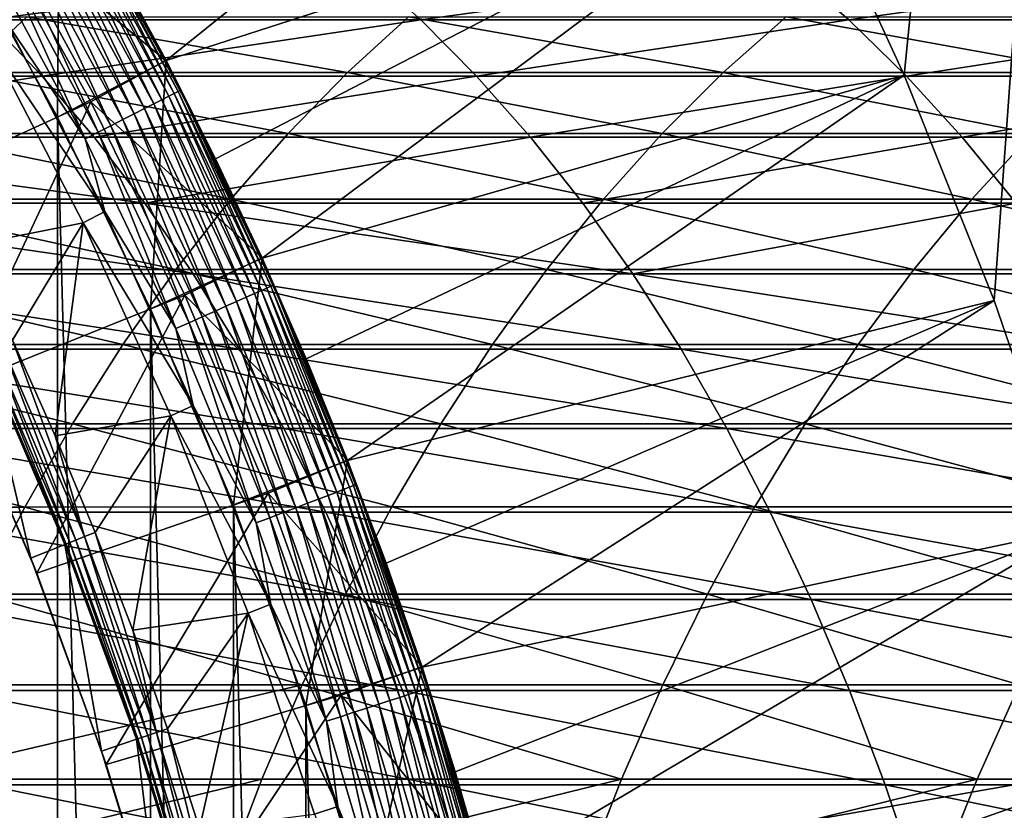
# Model space of a CAD drawing. Header units: metres. Extents: x -24 to 236, y -24 to 24.
# Tile 259 of 316: x 174.35 to 178.37, y 4.71 to 7.94. Entities that reach past the tile are written whole.
import ezdxf

# ---------------------------------------------------------------- set-up
doc = ezdxf.new("R2010")
doc.units = ezdxf.units.M
doc.layers.add('solid_10392024', color=7, linetype='CONTINUOUS')

msp = doc.modelspace()

# ---------------------------------------------------------------- linework, layer by layer
at = {"layer": 'solid_10392024'}
for points in [[(140.5, -23.5), (140.5, 23.5), (179.5, 23.5)], [(179.5, -23.5), (140.5, -23.5), (179.5, 23.5)], [(177.552063, 8.609718, 4), (177.965591, 7.709713, 4), (179.5, 23, 4)], [(177.965591, 7.709713, 4), (178.333038, 6.789874, 4), (179.5, 23, 4)], [(178.333038, 6.789874, 4), (178.653427, 5.852529, 4), (179.5, 23, 4)], [(174.739761, 8.164682, 7.2), (174.951889, 7.769409, 7.2), (177.09346, 9.487694, 4.5)], [(174.951889, 7.769409, 7.2), (177.552078, 8.609705, 4.5), (177.09346, 9.487694, 4.5)], [(174.951889, 7.769409, 7.2), (175.153412, 7.368629, 7.2), (177.552078, 8.609705, 4.5)], [(175.153412, 7.368629, 7.2), (175.344193, 6.962626, 7.2), (177.552078, 8.609705, 4.5)], [(175.344193, 6.962626, 7.2), (177.965637, 7.709612, 4.5), (177.552078, 8.609705, 4.5)], [(177.965637, 7.709612, 4.5), (177.965591, 7.709713, 4), (177.552063, 8.609718, 4)], [(177.965637, 7.709612, 4.5), (177.552063, 8.609718, 4), (177.552078, 8.609705, 4.5)], [(174.508163, 7.538927, 45.650002), (174.517181, 8.554175, 45.150002), (174.086411, 8.300336, 45.650002)], [(174.220139, 8.368815, 32.650002), (174.516541, 8.555243, 32.650002), (174.951355, 7.770416, 32.650002)], [(174.508163, 7.538927, 45.650002), (174.951859, 7.769444, 45.150002), (174.517181, 8.554175, 45.150002)], [(174.517181, 8.554175, 45.150002), (174.951355, 7.770416, 32.650002), (174.516541, 8.555243, 32.650002)], [(174.517181, 8.554175, 45.150002), (174.951859, 7.769444, 45.150002), (174.951355, 7.770416, 32.650002)], [(174.543121, 8.396476, 31.631933), (174.962631, 7.623841, 31.631933), (174.56456, 8.408851, 31.576794)], [(174.56456, 8.408851, 31.576794), (174.98468, 7.635077, 31.576794), (174.580063, 8.417808, 31.519072)], [(174.962631, 7.623841, 31.631933), (174.98468, 7.635077, 31.576794), (174.56456, 8.408851, 31.576794)], [(174.580063, 8.417808, 31.519072), (175.000641, 7.643209, 31.519072), (174.589447, 8.423217, 31.459608)], [(174.98468, 7.635077, 31.576794), (175.000641, 7.643209, 31.519072), (174.580063, 8.417808, 31.519072)], [(174.589447, 8.423217, 31.459608), (175.010284, 7.648121, 31.459608), (174.739761, 8.164682, 31.4)], [(175.000641, 7.643209, 31.519072), (175.010284, 7.648121, 31.459608), (174.589447, 8.423217, 31.459608)], [(173.734497, 7.184256, 33.650002), (174.220139, 8.368815, 32.650002), (174.644958, 7.601008, 32.650002)], [(174.644958, 7.601008, 32.650002), (174.220139, 8.368815, 32.650002), (174.951355, 7.770416, 32.650002)], [(174.446854, 8.340894, 31.774055), (174.863586, 7.573373, 31.774055), (174.483841, 8.362247, 31.731291)], [(174.483841, 8.362247, 31.731291), (174.901642, 7.592762, 31.731291), (174.516083, 8.380866, 31.683683)], [(174.863586, 7.573373, 31.774055), (174.901642, 7.592762, 31.731291), (174.483841, 8.362247, 31.731291)], [(174.516083, 8.380866, 31.683683), (174.934814, 7.609667, 31.683683), (174.543121, 8.396476, 31.631933)], [(174.901642, 7.592762, 31.731291), (174.934814, 7.609667, 31.683683), (174.516083, 8.380866, 31.683683)], [(174.934814, 7.609667, 31.683683), (174.962631, 7.623841, 31.631933), (174.543121, 8.396476, 31.631933)], [(174.40567, 8.317116, 31.811354), (174.821213, 7.551783, 31.811354), (174.446854, 8.340894, 31.774055)], [(174.821213, 7.551783, 31.811354), (174.863586, 7.573373, 31.774055), (174.446854, 8.340894, 31.774055)], [(174.508163, -7.538927, 45.650002), (174.508163, 7.538927, 45.650002), (174.086411, 8.300336, 45.650002)], [(174.086411, -8.300336, 45.650002), (174.508163, -7.538927, 45.650002), (174.086411, 8.300336, 45.650002)], [(174.313156, 8.263708, 31.867466), (174.726028, 7.50329, 31.867466), (174.360886, 8.291261, 31.842644)], [(174.360886, 8.291261, 31.842644), (174.775131, 7.528307, 31.842644), (174.40567, 8.317116, 31.811354)], [(174.726028, 7.50329, 31.867466), (174.775131, 7.528307, 31.842644), (174.360886, 8.291261, 31.842644)], [(174.775131, 7.528307, 31.842644), (174.821213, 7.551783, 31.811354), (174.40567, 8.317116, 31.811354)], [(174.263199, 8.234859, 31.885456), (174.674622, 7.477095, 31.885456), (174.313156, 8.263708, 31.867466)], [(174.674622, 7.477095, 31.885456), (174.726028, 7.50329, 31.867466), (174.313156, 8.263708, 31.867466)], [(174.211716, 8.205134, 31.896355), (174.621658, 7.450106, 31.896355), (174.263199, 8.234859, 31.885456)], [(174.211716, 8.205134, 31.896355), (174.300491, 7.92581, 31.9), (174.621658, 7.450106, 31.896355)], [(174.621658, 7.450106, 31.896355), (174.674622, 7.477095, 31.885456), (174.263199, 8.234859, 31.885456)], [(175.153412, 7.368629, 31.4), (174.951889, 7.769409, 7.2), (174.739761, 8.164682, 7.2)], [(174.739761, 8.164682, 31.4), (175.153412, 7.368629, 31.4), (174.739761, 8.164682, 7.2)], [(175.010284, 7.648121, 31.459608), (175.153412, 7.368629, 31.4), (174.739761, 8.164682, 31.4)], [(174.226013, 7.935605, 367.68158), (175.758667, 8.143832, 366.162964), (174.000076, 8.143846, 367.333984)], [(174.226013, 7.935605, 367.68158), (175.992462, 7.935592, 366.50531), (175.758667, 8.143832, 366.162964)], [(175.992462, 7.935592, 366.50531), (177.498276, 8.14382, 364.946808), (175.758667, 8.143832, 366.162964)], [(175.992462, 7.935592, 366.50531), (177.739746, 7.93558, 365.283783), (177.498276, 8.14382, 364.946808)], [(177.739746, 7.93558, 365.283783), (179.218246, 8.143816, 363.686066), (177.498276, 8.14382, 364.946808)], [(177.739746, 7.93558, 365.283783), (179.467178, 7.935576, 364.017578), (179.218246, 8.143816, 363.686066)], [(172.653, 7.706284, 369.155121), (174.445816, 7.706278, 368.019684), (174.226013, 7.935605, 367.68158)], [(172.807938, 7.948444, 358.40097), (174.382935, 7.948441, 357.246613), (174.140366, 7.720341, 356.923553)], [(174.382935, 7.948441, 357.246613), (175.691925, 7.720347, 355.732574), (174.140366, 7.720341, 356.923553)], [(174.214981, 7.873799, 31.9), (174.70224, 7.153074, 31.9), (174.300491, 7.92581, 31.9)], [(174.445816, 7.706278, 368.019684), (175.992462, 7.935592, 366.50531), (174.226013, 7.935605, 367.68158)], [(174.621658, 7.450106, 31.896355), (174.300491, 7.92581, 31.9), (174.70224, 7.153074, 31.9)], [(174.382935, 7.948441, 357.246613), (175.941559, 7.948447, 356.050201), (175.691925, 7.720347, 355.732574)], [(174.445816, 7.706278, 368.019684), (176.21991, 7.706265, 366.838318), (175.992462, 7.935592, 366.50531)], [(175.941559, 7.948447, 356.050201), (177.226639, 7.720362, 354.500031), (175.691925, 7.720347, 355.732574)], [(175.941559, 7.948447, 356.050201), (177.483154, 7.948462, 354.812134), (177.226639, 7.720362, 354.500031)], [(176.21991, 7.706265, 366.838318), (177.739746, 7.93558, 365.283783), (175.992462, 7.935592, 366.50531)], [(176.21991, 7.706265, 366.838318), (177.97464, 7.706254, 365.611603), (177.739746, 7.93558, 365.283783)], [(177.483154, 7.948462, 354.812134), (178.743896, 7.720377, 353.226318), (177.226639, 7.720362, 354.500031)], [(177.483154, 7.948462, 354.812134), (179.007095, 7.948478, 353.532776), (178.743896, 7.720377, 353.226318)], [(177.97464, 7.706254, 365.611603), (179.467178, 7.935576, 364.017578), (177.739746, 7.93558, 365.283783)], [(177.97464, 7.706254, 365.611603), (179.709335, 7.70625, 364.340057), (179.467178, 7.935576, 364.017578)], [(174.140427, 7.013005, 31.092821), (174.6138, 7.10628, 31.9), (174.214981, 7.873799, 31.9)], [(174.214981, 7.873799, 31.9), (174.6138, 7.10628, 31.9), (174.70224, 7.153074, 31.9)], [(174.888901, 6.755966, 45.650002), (174.951859, 7.769444, 45.150002), (174.508163, 7.538927, 45.650002)], [(174.644958, 7.601008, 32.650002), (174.951355, 7.770416, 32.650002), (175.343735, 6.963637, 32.650002)], [(174.888901, 6.755966, 45.650002), (175.344254, 6.962509, 45.150002), (174.951859, 7.769444, 45.150002)], [(174.951859, 7.769444, 45.150002), (175.343735, 6.963637, 32.650002), (174.951355, 7.770416, 32.650002)], [(174.951859, 7.769444, 45.150002), (175.344254, 6.962509, 45.150002), (175.343735, 6.963637, 32.650002)], [(175.153412, 7.368629, 31.4), (175.153412, 7.368629, 7.2), (174.951889, 7.769409, 7.2)], [(174.140366, 7.720341, 356.923553), (175.449875, 7.471734, 355.424622), (173.905182, 7.471727, 356.610352)], [(174.140366, 7.720341, 356.923553), (175.691925, 7.720347, 355.732574), (175.449875, 7.471734, 355.424622)], [(175.691925, 7.720347, 355.732574), (176.977921, 7.471747, 354.197449), (175.449875, 7.471734, 355.424622)], [(175.691925, 7.720347, 355.732574), (177.226639, 7.720362, 354.500031), (176.977921, 7.471747, 354.197449)], [(177.226639, 7.720362, 354.500031), (178.488693, 7.471763, 352.929169), (176.977921, 7.471747, 354.197449)], [(177.226639, 7.720362, 354.500031), (178.743896, 7.720377, 353.226318), (178.488693, 7.471763, 352.929169)], [(172.858459, 7.45648, 369.487732), (174.445816, 7.706278, 368.019684), (172.653, 7.706284, 369.155121)], [(172.858459, 7.45648, 369.487732), (174.658859, 7.456475, 368.347473), (174.445816, 7.706278, 368.019684)], [(174.658859, 7.456475, 368.347473), (176.21991, 7.706265, 366.838318), (174.445816, 7.706278, 368.019684)], [(174.658859, 7.456475, 368.347473), (176.440384, 7.456462, 367.161163), (176.21991, 7.706265, 366.838318)], [(175.344193, 6.962626, 7.2), (175.524109, 6.551687, 7.2), (177.965637, 7.709612, 4.5)], [(175.524109, 6.551687, 7.2), (175.693008, 6.136106, 7.2), (177.965637, 7.709612, 4.5)], [(175.693008, 6.136106, 7.2), (178.333054, 6.789835, 4.5), (177.965637, 7.709612, 4.5)], [(176.440384, 7.456462, 367.161163), (177.97464, 7.706254, 365.611603), (176.21991, 7.706265, 366.838318)], [(176.440384, 7.456462, 367.161163), (178.202347, 7.456451, 365.929382), (177.97464, 7.706254, 365.611603)], [(178.333054, 6.789835, 4.5), (178.333038, 6.789874, 4), (177.965591, 7.709713, 4)], [(178.333054, 6.789835, 4.5), (177.965591, 7.709713, 4), (177.965637, 7.709612, 4.5)], [(178.202347, 7.456451, 365.929382), (179.709335, 7.70625, 364.340057), (177.97464, 7.706254, 365.611603)], [(178.202347, 7.456451, 365.929382), (179.944077, 7.456448, 364.652679), (179.709335, 7.70625, 364.340057)], [(174.98468, 7.635077, 31.576794), (175.363739, 6.840375, 31.576794), (175.000641, 7.643209, 31.519072)], [(175.000641, 7.643209, 31.519072), (175.380096, 6.847661, 31.519072), (175.010284, 7.648121, 31.459608)], [(175.363739, 6.840375, 31.576794), (175.380096, 6.847661, 31.519072), (175.000641, 7.643209, 31.519072)], [(175.010284, 7.648121, 31.459608), (175.389984, 6.852062, 31.459608), (175.153412, 7.368629, 31.4)], [(175.380096, 6.847661, 31.519072), (175.389984, 6.852062, 31.459608), (175.010284, 7.648121, 31.459608)], [(174.09938, 6.438739, 33.650002), (173.734497, 7.184256, 33.650002), (174.644958, 7.601008, 32.650002)], [(174.09938, 6.438739, 33.650002), (174.644958, 7.601008, 32.650002), (175.028305, 6.811739, 32.650002)], [(175.028305, 6.811739, 32.650002), (174.644958, 7.601008, 32.650002), (175.343735, 6.963637, 32.650002)], [(174.901642, 7.592762, 31.731291), (175.27858, 6.802465, 31.731291), (174.934814, 7.609667, 31.683683)], [(174.934814, 7.609667, 31.683683), (175.312607, 6.817611, 31.683683), (174.962631, 7.623841, 31.631933)], [(175.27858, 6.802465, 31.731291), (175.312607, 6.817611, 31.683683), (174.934814, 7.609667, 31.683683)], [(174.962631, 7.623841, 31.631933), (175.341125, 6.830309, 31.631933), (174.98468, 7.635077, 31.576794)], [(175.312607, 6.817611, 31.683683), (175.341125, 6.830309, 31.631933), (174.962631, 7.623841, 31.631933)], [(175.341125, 6.830309, 31.631933), (175.363739, 6.840375, 31.576794), (174.98468, 7.635077, 31.576794)], [(174.821213, 7.551783, 31.811354), (175.196121, 6.765751, 31.811354), (174.863586, 7.573373, 31.774055)], [(174.863586, 7.573373, 31.774055), (175.239578, 6.785094, 31.774055), (174.901642, 7.592762, 31.731291)], [(175.196121, 6.765751, 31.811354), (175.239578, 6.785094, 31.774055), (174.863586, 7.573373, 31.774055)], [(175.239578, 6.785094, 31.774055), (175.27858, 6.802465, 31.731291), (174.901642, 7.592762, 31.731291)], [(174.888901, -6.755966, 45.650002), (174.888901, 6.755966, 45.650002), (174.508163, 7.538927, 45.650002)], [(174.508163, -7.538927, 45.650002), (174.888901, -6.755966, 45.650002), (174.508163, 7.538927, 45.650002)], [(174.726028, 7.50329, 31.867466), (175.098541, 6.722305, 31.867466), (174.775131, 7.528307, 31.842644)], [(174.775131, 7.528307, 31.842644), (175.148895, 6.74472, 31.842644), (174.821213, 7.551783, 31.811354)], [(175.098541, 6.722305, 31.867466), (175.148895, 6.74472, 31.842644), (174.775131, 7.528307, 31.842644)], [(175.148895, 6.74472, 31.842644), (175.196121, 6.765751, 31.811354), (174.821213, 7.551783, 31.811354)], [(174.674622, 7.477095, 31.885456), (175.045837, 6.698837, 31.885456), (174.726028, 7.50329, 31.867466)], [(175.045837, 6.698837, 31.885456), (175.098541, 6.722305, 31.867466), (174.726028, 7.50329, 31.867466)], [(174.864624, 7.186858, 368.664001), (174.658859, 7.456475, 368.347473), (172.858459, 7.45648, 369.487732)], [(173.05687, 7.186863, 369.808929), (174.864624, 7.186858, 368.664001), (172.858459, 7.45648, 369.487732)], [(173.905182, 7.471727, 356.610352), (175.216064, 7.203267, 355.127167), (173.678009, 7.203261, 356.30777)], [(173.905182, 7.471727, 356.610352), (175.449875, 7.471734, 355.424622), (175.216064, 7.203267, 355.127167)], [(174.621658, 7.450106, 31.896355), (174.991531, 6.674657, 31.896355), (174.674622, 7.477095, 31.885456)], [(174.621658, 7.450106, 31.896355), (174.70224, 7.153074, 31.9), (174.991531, 6.674657, 31.896355)], [(174.864624, 7.186858, 368.664001), (176.440384, 7.456462, 367.161163), (174.658859, 7.456475, 368.347473)], [(174.991531, 6.674657, 31.896355), (175.045837, 6.698837, 31.885456), (174.674622, 7.477095, 31.885456)], [(174.864624, 7.186858, 368.664001), (176.653305, 7.186846, 367.472931), (176.440384, 7.456462, 367.161163)], [(175.449875, 7.471734, 355.424622), (176.737671, 7.20328, 353.905151), (175.216064, 7.203267, 355.127167)], [(175.449875, 7.471734, 355.424622), (176.977921, 7.471747, 354.197449), (176.737671, 7.20328, 353.905151)], [(176.653305, 7.186846, 367.472931), (178.202347, 7.456451, 365.929382), (176.440384, 7.456462, 367.161163)], [(176.653305, 7.186846, 367.472931), (178.422241, 7.186836, 366.236267), (178.202347, 7.456451, 365.929382)], [(176.977921, 7.471747, 354.197449), (178.242188, 7.203294, 352.642151), (176.737671, 7.20328, 353.905151)], [(176.977921, 7.471747, 354.197449), (178.488693, 7.471763, 352.929169), (178.242188, 7.203294, 352.642151)], [(178.422241, 7.186836, 366.236267), (179.944077, 7.456448, 364.652679), (178.202347, 7.456451, 365.929382)], [(178.488693, 7.471763, 352.929169), (179.728973, 7.203304, 351.338562), (178.242188, 7.203294, 352.642151)], [(175.524109, 6.551687, 31.4), (175.344193, 6.962626, 7.2), (175.153412, 7.368629, 7.2)], [(175.153412, 7.368629, 31.4), (175.524109, 6.551687, 31.4), (175.153412, 7.368629, 7.2)], [(175.389984, 6.852062, 31.459608), (175.524109, 6.551687, 31.4), (175.153412, 7.368629, 31.4)], [(173.678009, 7.203261, 356.30777), (174.991119, 6.915659, 354.840973), (173.459442, 6.915654, 356.016693)], [(173.678009, 7.203261, 356.30777), (175.216064, 7.203267, 355.127167), (174.991119, 6.915659, 354.840973)], [(175.216064, 7.203267, 355.127167), (176.506531, 6.915672, 353.623962), (174.991119, 6.915659, 354.840973)], [(175.216064, 7.203267, 355.127167), (176.737671, 7.20328, 353.905151), (176.506531, 6.915672, 353.623962)], [(176.737671, 7.20328, 353.905151), (178.00502, 6.915687, 352.365997), (176.506531, 6.915672, 353.623962)], [(176.737671, 7.20328, 353.905151), (178.242188, 7.203294, 352.642151), (178.00502, 6.915687, 352.365997)], [(178.242188, 7.203294, 352.642151), (179.485962, 6.915695, 351.067535), (178.00502, 6.915687, 352.365997)], [(178.242188, 7.203294, 352.642151), (179.728973, 7.203304, 351.338562), (179.485962, 6.915695, 351.067535)], [(175.062531, 6.898146, 368.968475), (174.864624, 7.186858, 368.664001), (173.05687, 7.186863, 369.808929)], [(173.247711, 6.898151, 370.117859), (175.062531, 6.898146, 368.968475), (173.05687, 7.186863, 369.808929)], [(176.858109, 6.898134, 367.772797), (176.653305, 7.186846, 367.472931), (174.864624, 7.186858, 368.664001)], [(175.062531, 6.898146, 368.968475), (176.858109, 6.898134, 367.772797), (174.864624, 7.186858, 368.664001)], [(176.858109, 6.898134, 367.772797), (178.422241, 7.186836, 366.236267), (176.653305, 7.186846, 367.472931)], [(176.858109, 6.898134, 367.772797), (178.633759, 6.898124, 366.531433), (178.422241, 7.186836, 366.236267)], [(174.6138, 7.10628, 31.9), (175.062256, 6.360088, 31.9), (174.70224, 7.153074, 31.9)], [(174.991531, 6.674657, 31.896355), (174.70224, 7.153074, 31.9), (175.062256, 6.360088, 31.9)], [(174.140427, 7.013005, 31.092821), (174.32515, 6.627519, 31.092821), (174.6138, 7.10628, 31.9)], [(174.32515, 6.627519, 31.092821), (174.499359, 6.237172, 31.092821), (174.6138, 7.10628, 31.9)], [(174.499359, 6.237172, 31.092821), (174.971252, 6.318535, 31.9), (174.6138, 7.10628, 31.9)], [(174.6138, 7.10628, 31.9), (174.971252, 6.318535, 31.9), (175.062256, 6.360088, 31.9)], [(175.22728, 5.954209, 45.650002), (175.344254, 6.962509, 45.150002), (174.888901, 6.755966, 45.650002)], [(175.028305, 6.811739, 32.650002), (175.343735, 6.963637, 32.650002), (175.692642, 6.137056, 32.650002)], [(175.22728, 5.954209, 45.650002), (175.692947, 6.13626, 45.150002), (175.344254, 6.962509, 45.150002)], [(175.344254, 6.962509, 45.150002), (175.692642, 6.137056, 32.650002), (175.343735, 6.963637, 32.650002)], [(175.524109, 6.551687, 31.4), (175.524109, 6.551687, 7.2), (175.344193, 6.962626, 7.2)], [(175.344254, 6.962509, 45.150002), (175.692947, 6.13626, 45.150002), (175.692642, 6.137056, 32.650002)], [(173.459442, 6.915654, 356.016693), (174.775635, 6.609677, 354.566803), (173.250061, 6.609672, 355.737823)], [(173.459442, 6.915654, 356.016693), (174.991119, 6.915659, 354.840973), (174.775635, 6.609677, 354.566803)], [(174.991119, 6.915659, 354.840973), (176.28511, 6.609689, 353.354553), (174.775635, 6.609677, 354.566803)], [(174.991119, 6.915659, 354.840973), (176.506531, 6.915672, 353.623962), (176.28511, 6.609689, 353.354553)], [(176.506531, 6.915672, 353.623962), (177.777832, 6.609703, 352.10144), (176.28511, 6.609689, 353.354553)], [(176.506531, 6.915672, 353.623962), (178.00502, 6.915687, 352.365997), (177.777832, 6.609703, 352.10144)], [(178.00502, 6.915687, 352.365997), (179.253159, 6.609711, 350.807892), (177.777832, 6.609703, 352.10144)], [(178.00502, 6.915687, 352.365997), (179.485962, 6.915695, 351.067535), (179.253159, 6.609711, 350.807892)], [(175.252075, 6.591104, 369.260071), (175.062531, 6.898146, 368.968475), (173.247711, 6.898151, 370.117859)], [(173.430496, 6.591109, 370.413757), (175.252075, 6.591104, 369.260071), (173.247711, 6.898151, 370.117859)], [(177.054245, 6.591093, 368.059998), (176.858109, 6.898134, 367.772797), (175.062531, 6.898146, 368.968475)], [(175.252075, 6.591104, 369.260071), (177.054245, 6.591093, 368.059998), (175.062531, 6.898146, 368.968475)], [(178.836334, 6.591084, 366.814148), (178.633759, 6.898124, 366.531433), (176.858109, 6.898134, 367.772797)], [(177.054245, 6.591093, 368.059998), (178.836334, 6.591084, 366.814148), (176.858109, 6.898134, 367.772797)], [(175.341125, 6.830309, 31.631933), (175.677567, 6.018056, 31.631933), (175.363739, 6.840375, 31.576794)], [(175.363739, 6.840375, 31.576794), (175.700684, 6.026925, 31.576794), (175.380096, 6.847661, 31.519072)], [(175.677567, 6.018056, 31.631933), (175.700684, 6.026925, 31.576794), (175.363739, 6.840375, 31.576794)], [(175.380096, 6.847661, 31.519072), (175.717407, 6.033345, 31.519072), (175.389984, 6.852062, 31.459608)], [(175.700684, 6.026925, 31.576794), (175.717407, 6.033345, 31.519072), (175.380096, 6.847661, 31.519072)], [(175.389984, 6.852062, 31.459608), (175.727509, 6.037222, 31.459608), (175.524109, 6.551687, 31.4)], [(175.717407, 6.033345, 31.519072), (175.727509, 6.037222, 31.459608), (175.389984, 6.852062, 31.459608)], [(174.423706, 5.675081, 33.650002), (174.09938, 6.438739, 33.650002), (175.028305, 6.811739, 32.650002)], [(174.423706, 5.675081, 33.650002), (175.028305, 6.811739, 32.650002), (175.369324, 6.002835, 32.650002)], [(175.369324, 6.002835, 32.650002), (175.028305, 6.811739, 32.650002), (175.692642, 6.137056, 32.650002)], [(175.239578, 6.785094, 31.774055), (175.573792, 5.978218, 31.774055), (175.27858, 6.802465, 31.731291)], [(175.27858, 6.802465, 31.731291), (175.613663, 5.993523, 31.731291), (175.312607, 6.817611, 31.683683)], [(175.573792, 5.978218, 31.774055), (175.613663, 5.993523, 31.731291), (175.27858, 6.802465, 31.731291)], [(175.312607, 6.817611, 31.683683), (175.648422, 6.006867, 31.683683), (175.341125, 6.830309, 31.631933)], [(175.613663, 5.993523, 31.731291), (175.648422, 6.006867, 31.683683), (175.312607, 6.817611, 31.683683)], [(175.648422, 6.006867, 31.683683), (175.677567, 6.018056, 31.631933), (175.341125, 6.830309, 31.631933)], [(175.22728, -5.954209, 45.650002), (175.22728, 5.954209, 45.650002), (174.888901, 6.755966, 45.650002)], [(174.888901, -6.755966, 45.650002), (175.22728, -5.954209, 45.650002), (174.888901, 6.755966, 45.650002)], [(175.148895, 6.74472, 31.842644), (175.481125, 5.942645, 31.842644), (175.196121, 6.765751, 31.811354)], [(175.196121, 6.765751, 31.811354), (175.529388, 5.961175, 31.811354), (175.239578, 6.785094, 31.774055)], [(175.481125, 5.942645, 31.842644), (175.529388, 5.961175, 31.811354), (175.196121, 6.765751, 31.811354)], [(175.529388, 5.961175, 31.811354), (175.573792, 5.978218, 31.774055), (175.239578, 6.785094, 31.774055)], [(175.693008, 6.136106, 7.2), (175.8508, 5.716175, 7.2), (178.333054, 6.789835, 4.5)], [(175.8508, 5.716175, 7.2), (175.997345, 5.292192, 7.2), (178.333054, 6.789835, 4.5)], [(175.997345, 5.292192, 7.2), (178.653412, 5.852598, 4.5), (178.333054, 6.789835, 4.5)], [(178.653412, 5.852598, 4.5), (178.653427, 5.852529, 4), (178.333038, 6.789874, 4)], [(178.653412, 5.852598, 4.5), (178.333038, 6.789874, 4), (178.333054, 6.789835, 4.5)], [(175.045837, 6.698837, 31.885456), (175.375809, 5.902218, 31.885456), (175.098541, 6.722305, 31.867466)], [(175.098541, 6.722305, 31.867466), (175.429672, 5.922896, 31.867466), (175.148895, 6.74472, 31.842644)], [(175.375809, 5.902218, 31.885456), (175.429672, 5.922896, 31.867466), (175.098541, 6.722305, 31.867466)], [(175.429672, 5.922896, 31.867466), (175.481125, 5.942645, 31.842644), (175.148895, 6.74472, 31.842644)], [(174.991531, 6.674657, 31.896355), (175.320313, 5.880914, 31.896355), (175.045837, 6.698837, 31.885456)], [(174.991531, 6.674657, 31.896355), (175.062256, 6.360088, 31.9), (175.320313, 5.880914, 31.896355)], [(175.320313, 5.880914, 31.896355), (175.375809, 5.902218, 31.885456), (175.045837, 6.698837, 31.885456)], [(173.250061, 6.609672, 355.737823), (174.570175, 6.286131, 354.305389), (173.05043, 6.286126, 355.471954)], [(173.250061, 6.609672, 355.737823), (174.775635, 6.609677, 354.566803), (174.570175, 6.286131, 354.305389)], [(174.282135, 6.607619, 30.999844), (174.248032, 6.591842, 30.902037), (174.584015, 5.810802, 30.902037)], [(174.618912, 5.824709, 30.999844), (174.32515, 6.627519, 31.092821), (174.282135, 6.607619, 30.999844)], [(174.618912, 5.824709, 30.999844), (174.282135, 6.607619, 30.999844), (174.584015, 5.810802, 30.902037)], [(174.618912, 5.824709, 30.999844), (174.499359, 6.237172, 31.092821), (174.32515, 6.627519, 31.092821)], [(174.775635, 6.609677, 354.566803), (176.07399, 6.286143, 353.097717), (174.570175, 6.286131, 354.305389)], [(174.775635, 6.609677, 354.566803), (176.28511, 6.609689, 353.354553), (176.07399, 6.286143, 353.097717)], [(176.28511, 6.609689, 353.354553), (177.561203, 6.286156, 351.849213), (176.07399, 6.286143, 353.097717)], [(176.28511, 6.609689, 353.354553), (177.777832, 6.609703, 352.10144), (177.561203, 6.286156, 351.849213)], [(177.777832, 6.609703, 352.10144), (179.031204, 6.286164, 350.560364), (177.561203, 6.286156, 351.849213)], [(177.777832, 6.609703, 352.10144), (179.253159, 6.609711, 350.807892), (179.031204, 6.286164, 350.560364)], [(175.432755, 6.266549, 369.537994), (175.252075, 6.591104, 369.260071), (173.430496, 6.591109, 370.413757)], [(173.604706, 6.266553, 370.69577), (175.432755, 6.266549, 369.537994), (173.430496, 6.591109, 370.413757)], [(174.399063, 5.737319, 30.592821), (174.203568, 6.571215, 30.592821), (174.067444, 6.508238, 30.592821)], [(174.208527, 6.573565, 30.69735), (174.203568, 6.571215, 30.592821), (174.538483, 5.792642, 30.592821)], [(174.399063, 5.737319, 30.592821), (174.538483, 5.792642, 30.592821), (174.203568, 6.571215, 30.592821)], [(174.223404, 6.580449, 30.800835), (174.208527, 6.573565, 30.69735), (174.543579, 5.79469, 30.69735)], [(174.543579, 5.79469, 30.69735), (174.208527, 6.573565, 30.69735), (174.538483, 5.792642, 30.592821)], [(174.248032, 6.591842, 30.902037), (174.223404, 6.580449, 30.800835), (174.558807, 5.800758, 30.800835)], [(174.558807, 5.800758, 30.800835), (174.223404, 6.580449, 30.800835), (174.543579, 5.79469, 30.69735)], [(174.584015, 5.810802, 30.902037), (174.248032, 6.591842, 30.902037), (174.558807, 5.800758, 30.800835)], [(177.241211, 6.266538, 368.33374), (177.054245, 6.591093, 368.059998), (175.252075, 6.591104, 369.260071)], [(175.432755, 6.266549, 369.537994), (177.241211, 6.266538, 368.33374), (175.252075, 6.591104, 369.260071)], [(179.029419, 6.266529, 367.083588), (178.836334, 6.591084, 366.814148), (177.054245, 6.591093, 368.059998)], [(177.241211, 6.266538, 368.33374), (179.029419, 6.266529, 367.083588), (177.054245, 6.591093, 368.059998)], [(175.8508, 5.716175, 31.4), (175.693008, 6.136106, 7.2), (175.524109, 6.551687, 7.2)], [(175.524109, 6.551687, 31.4), (175.8508, 5.716175, 31.4), (175.524109, 6.551687, 7.2)], [(175.727509, 6.037222, 31.459608), (175.8508, 5.716175, 31.4), (175.524109, 6.551687, 31.4)], [(174.399063, 5.737319, 30.592821), (174.067444, 6.508238, 30.592821), (174.09938, 6.438739, 33.650002)], [(174.399063, 5.737319, 30.592821), (174.09938, 6.438739, 33.650002), (174.423706, 5.675081, 33.650002)], [(174.971252, 6.318535, 31.9), (175.379532, 5.549083, 31.9), (175.062256, 6.360088, 31.9)], [(175.320313, 5.880914, 31.896355), (175.062256, 6.360088, 31.9), (175.379532, 5.549083, 31.9)], [(174.499359, 6.237172, 31.092821), (174.662949, 5.842251, 31.092821), (174.971252, 6.318535, 31.9)], [(174.662949, 5.842251, 31.092821), (174.815765, 5.443045, 31.092821), (174.971252, 6.318535, 31.9)], [(174.815765, 5.443045, 31.092821), (175.286438, 5.512463, 31.9), (174.971252, 6.318535, 31.9)], [(174.971252, 6.318535, 31.9), (175.286438, 5.512463, 31.9), (175.379532, 5.549083, 31.9)], [(173.05043, 6.286126, 355.471954), (174.37529, 5.945883, 354.057465), (172.861069, 5.945878, 355.219757)], [(173.05043, 6.286126, 355.471954), (174.570175, 6.286131, 354.305389), (174.37529, 5.945883, 354.057465)], [(174.570175, 6.286131, 354.305389), (175.873734, 5.945894, 352.854065), (174.37529, 5.945883, 354.057465)], [(174.570175, 6.286131, 354.305389), (176.07399, 6.286143, 353.097717), (175.873734, 5.945894, 352.854065)], [(176.07399, 6.286143, 353.097717), (177.355743, 5.945906, 351.609955), (175.873734, 5.945894, 352.854065)], [(176.07399, 6.286143, 353.097717), (177.561203, 6.286156, 351.849213), (177.355743, 5.945906, 351.609955)], [(177.561203, 6.286156, 351.849213), (178.820663, 5.945913, 350.325562), (177.355743, 5.945906, 351.609955)], [(177.561203, 6.286156, 351.849213), (179.031204, 6.286164, 350.560364), (178.820663, 5.945913, 350.325562)], [(175.604065, 5.925343, 369.801544), (175.432755, 6.266549, 369.537994), (173.604706, 6.266553, 370.69577)], [(173.769897, 5.925347, 370.963196), (175.604065, 5.925343, 369.801544), (173.604706, 6.266553, 370.69577)], [(174.618912, 5.824709, 30.999844), (174.662949, 5.842251, 31.092821), (174.499359, 6.237172, 31.092821)], [(177.418488, 5.925333, 368.593323), (177.241211, 6.266538, 368.33374), (175.432755, 6.266549, 369.537994)], [(175.604065, 5.925343, 369.801544), (177.418488, 5.925333, 368.593323), (175.432755, 6.266549, 369.537994)], [(179.212509, 5.925324, 367.339111), (179.029419, 6.266529, 367.083588), (177.241211, 6.266538, 368.33374)], [(177.418488, 5.925333, 368.593323), (179.212509, 5.925324, 367.339111), (177.241211, 6.266538, 368.33374)], [(175.522705, 5.13498, 45.650002), (175.692947, 6.13626, 45.150002), (175.22728, 5.954209, 45.650002)], [(175.369324, 6.002835, 32.650002), (175.692642, 6.137056, 32.650002), (175.997131, 5.292847, 32.650002)], [(175.522705, 5.13498, 45.650002), (175.997391, 5.292056, 45.150002), (175.692947, 6.13626, 45.150002)], [(175.692947, 6.13626, 45.150002), (175.997131, 5.292847, 32.650002), (175.692642, 6.137056, 32.650002)], [(175.692947, 6.13626, 45.150002), (175.997391, 5.292056, 45.150002), (175.997131, 5.292847, 32.650002)], [(175.8508, 5.716175, 31.4), (175.8508, 5.716175, 7.2), (175.693008, 6.136106, 7.2)], [(175.700684, 6.026925, 31.576794), (175.994583, 5.196955, 31.576794), (175.717407, 6.033345, 31.519072)], [(175.717407, 6.033345, 31.519072), (176.011627, 5.202491, 31.519072), (175.727509, 6.037222, 31.459608)], [(175.994583, 5.196955, 31.576794), (176.011627, 5.202491, 31.519072), (175.717407, 6.033345, 31.519072)], [(175.727509, 6.037222, 31.459608), (176.021912, 5.205834, 31.459608), (175.8508, 5.716175, 31.4)], [(176.011627, 5.202491, 31.519072), (176.021912, 5.205834, 31.459608), (175.727509, 6.037222, 31.459608)], [(174.706863, 4.894694, 33.650002), (174.423706, 5.675081, 33.650002), (175.369324, 6.002835, 32.650002)], [(174.706863, 4.894694, 33.650002), (175.369324, 6.002835, 32.650002), (175.666672, 5.177411, 32.650002)], [(175.666672, 5.177411, 32.650002), (175.369324, 6.002835, 32.650002), (175.997131, 5.292847, 32.650002)], [(175.573792, 5.978218, 31.774055), (175.865326, 5.154956, 31.774055), (175.613663, 5.993523, 31.731291)], [(175.613663, 5.993523, 31.731291), (175.905945, 5.168153, 31.731291), (175.648422, 6.006867, 31.683683)], [(175.865326, 5.154956, 31.774055), (175.905945, 5.168153, 31.731291), (175.613663, 5.993523, 31.731291)], [(175.648422, 6.006867, 31.683683), (175.94136, 5.17966, 31.683683), (175.677567, 6.018056, 31.631933)], [(175.905945, 5.168153, 31.731291), (175.94136, 5.17966, 31.683683), (175.648422, 6.006867, 31.683683)], [(175.677567, 6.018056, 31.631933), (175.971054, 5.189308, 31.631933), (175.700684, 6.026925, 31.576794)], [(175.94136, 5.17966, 31.683683), (175.971054, 5.189308, 31.631933), (175.677567, 6.018056, 31.631933)], [(175.971054, 5.189308, 31.631933), (175.994583, 5.196955, 31.576794), (175.700684, 6.026925, 31.576794)], [(175.522705, -5.13498, 45.650002), (175.522705, 5.13498, 45.650002), (175.22728, 5.954209, 45.650002)], [(175.22728, -5.954209, 45.650002), (175.522705, -5.13498, 45.650002), (175.22728, 5.954209, 45.650002)], [(175.481125, 5.942645, 31.842644), (175.77092, 5.124281, 31.842644), (175.529388, 5.961175, 31.811354)], [(175.529388, 5.961175, 31.811354), (175.820099, 5.14026, 31.811354), (175.573792, 5.978218, 31.774055)], [(175.77092, 5.124281, 31.842644), (175.820099, 5.14026, 31.811354), (175.529388, 5.961175, 31.811354)], [(175.820099, 5.14026, 31.811354), (175.865326, 5.154956, 31.774055), (175.573792, 5.978218, 31.774055)], [(172.861069, 5.945878, 355.219757), (174.37529, 5.945883, 354.057465), (174.191498, 5.589835, 353.823608)], [(175.765564, 5.568392, 370.050018), (175.604065, 5.925343, 369.801544), (173.769897, 5.925347, 370.963196)], [(173.925644, 5.568396, 371.215302), (175.765564, 5.568392, 370.050018), (173.769897, 5.925347, 370.963196)], [(174.37529, 5.945883, 354.057465), (175.684875, 5.589846, 352.624298), (174.191498, 5.589835, 353.823608)], [(174.37529, 5.945883, 354.057465), (175.873734, 5.945894, 352.854065), (175.684875, 5.589846, 352.624298)], [(175.375809, 5.902218, 31.885456), (175.663635, 5.089422, 31.885456), (175.429672, 5.922896, 31.867466)], [(175.429672, 5.922896, 31.867466), (175.718506, 5.107252, 31.867466), (175.481125, 5.942645, 31.842644)], [(175.663635, 5.089422, 31.885456), (175.718506, 5.107252, 31.867466), (175.429672, 5.922896, 31.867466)], [(175.718506, 5.107252, 31.867466), (175.77092, 5.124281, 31.842644), (175.481125, 5.942645, 31.842644)], [(177.585617, 5.568383, 368.838043), (177.418488, 5.925333, 368.593323), (175.604065, 5.925343, 369.801544)], [(175.765564, 5.568392, 370.050018), (177.585617, 5.568383, 368.838043), (175.604065, 5.925343, 369.801544)], [(175.873734, 5.945894, 352.854065), (177.161957, 5.589857, 351.384338), (175.684875, 5.589846, 352.624298)], [(175.873734, 5.945894, 352.854065), (177.355743, 5.945906, 351.609955), (177.161957, 5.589857, 351.384338)], [(177.355743, 5.945906, 351.609955), (178.622116, 5.589864, 350.104126), (177.161957, 5.589857, 351.384338)], [(177.355743, 5.945906, 351.609955), (178.820663, 5.945913, 350.325562), (178.622116, 5.589864, 350.104126)], [(179.385117, 5.568375, 367.579987), (179.212509, 5.925324, 367.339111), (177.418488, 5.925333, 368.593323)], [(177.585617, 5.568383, 368.838043), (179.385117, 5.568375, 367.579987), (177.418488, 5.925333, 368.593323)], [(175.320313, 5.880914, 31.896355), (175.607086, 5.071052, 31.896355), (175.375809, 5.902218, 31.885456)], [(175.320313, 5.880914, 31.896355), (175.379532, 5.549083, 31.9), (175.607086, 5.071052, 31.896355)], [(175.607086, 5.071052, 31.896355), (175.663635, 5.089422, 31.885456), (175.375809, 5.902218, 31.885456)], [(174.912827, 5.024715, 30.999844), (174.662949, 5.842251, 31.092821), (174.618912, 5.824709, 30.999844)], [(174.912827, 5.024715, 30.999844), (174.815765, 5.443045, 31.092821), (174.662949, 5.842251, 31.092821)], [(175.997345, 5.292192, 7.2), (176.132568, 4.86446, 7.2), (178.653412, 5.852598, 4.5)], [(176.132568, 4.86446, 7.2), (176.256332, 4.433278, 7.2), (178.653412, 5.852598, 4.5)], [(176.256332, 4.433278, 7.2), (178.925919, 4.900214, 4.5), (178.653412, 5.852598, 4.5)], [(174.68869, 4.948973, 30.592821), (174.538483, 5.792642, 30.592821), (174.399063, 5.737319, 30.592821)], [(174.543579, 5.79469, 30.69735), (174.538483, 5.792642, 30.592821), (174.83075, 4.997097, 30.592821)], [(174.68869, 4.948973, 30.592821), (174.83075, 4.997097, 30.592821), (174.538483, 5.792642, 30.592821)], [(174.558807, 5.800758, 30.800835), (174.543579, 5.79469, 30.69735), (174.835968, 4.998818, 30.69735)], [(174.835968, 4.998818, 30.69735), (174.543579, 5.79469, 30.69735), (174.83075, 4.997097, 30.592821)], [(174.584015, 5.810802, 30.902037), (174.558807, 5.800758, 30.800835), (174.851501, 5.004053, 30.800835)], [(174.851501, 5.004053, 30.800835), (174.558807, 5.800758, 30.800835), (174.835968, 4.998818, 30.69735)], [(174.618912, 5.824709, 30.999844), (174.584015, 5.810802, 30.902037), (174.877213, 5.012717, 30.902037)], [(174.877213, 5.012717, 30.902037), (174.584015, 5.810802, 30.902037), (174.851501, 5.004053, 30.800835)], [(174.912827, 5.024715, 30.999844), (174.618912, 5.824709, 30.999844), (174.877213, 5.012717, 30.902037)], [(174.68869, 4.948973, 30.592821), (174.399063, 5.737319, 30.592821), (174.423706, 5.675081, 33.650002)], [(176.132568, 4.86446, 31.4), (175.997345, 5.292192, 7.2), (175.8508, 5.716175, 7.2)], [(175.8508, 5.716175, 31.4), (176.132568, 4.86446, 31.4), (175.8508, 5.716175, 7.2)], [(176.021912, 5.205834, 31.459608), (176.132568, 4.86446, 31.4), (175.8508, 5.716175, 31.4)], [(174.68869, 4.948973, 30.592821), (174.423706, 5.675081, 33.650002), (174.706863, 4.894694, 33.650002)], [(174.191498, 5.589835, 353.823608), (175.507919, 5.218945, 352.409027), (174.019302, 5.218935, 353.604523)], [(174.191498, 5.589835, 353.823608), (175.684875, 5.589846, 352.624298), (175.507919, 5.218945, 352.409027)], [(175.684875, 5.589846, 352.624298), (176.980408, 5.218955, 351.172913), (175.507919, 5.218945, 352.409027)], [(175.684875, 5.589846, 352.624298), (177.161957, 5.589857, 351.384338), (176.980408, 5.218955, 351.172913)], [(177.161957, 5.589857, 351.384338), (178.436081, 5.218962, 349.896637), (176.980408, 5.218955, 351.172913)], [(177.161957, 5.589857, 351.384338), (178.622116, 5.589864, 350.104126), (178.436081, 5.218962, 349.896637)], [(175.916824, 5.196646, 370.282715), (175.765564, 5.568392, 370.050018), (173.925644, 5.568396, 371.215302)], [(174.071503, 5.196649, 371.451447), (175.916824, 5.196646, 370.282715), (173.925644, 5.568396, 371.215302)], [(175.286438, 5.512463, 31.9), (175.653183, 4.722334, 31.9), (175.379532, 5.549083, 31.9)], [(175.607086, 5.071052, 31.896355), (175.379532, 5.549083, 31.9), (175.653183, 4.722334, 31.9)], [(177.742142, 5.196637, 369.06723), (177.585617, 5.568383, 368.838043), (175.765564, 5.568392, 370.050018)], [(175.916824, 5.196646, 370.282715), (177.742142, 5.196637, 369.06723), (175.765564, 5.568392, 370.050018)], [(179.546783, 5.196629, 367.805573), (179.385117, 5.568375, 367.579987), (177.585617, 5.568383, 368.838043)], [(177.742142, 5.196637, 369.06723), (179.546783, 5.196629, 367.805573), (177.585617, 5.568383, 368.838043)], [(174.815765, 5.443045, 31.092821), (174.957733, 5.039847, 31.092821), (175.286438, 5.512463, 31.9)], [(174.957733, 5.039847, 31.092821), (175.08873, 4.632953, 31.092821), (175.286438, 5.512463, 31.9)], [(175.08873, 4.632953, 31.092821), (175.55806, 4.691429, 31.9), (175.286438, 5.512463, 31.9)], [(175.286438, 5.512463, 31.9), (175.55806, 4.691429, 31.9), (175.653183, 4.722334, 31.9)], [(174.912827, 5.024715, 30.999844), (174.957733, 5.039847, 31.092821), (174.815765, 5.443045, 31.092821)], [(175.773941, 4.301773, 45.650002), (175.997391, 5.292056, 45.150002), (175.522705, 5.13498, 45.650002)], [(175.666672, 5.177411, 32.650002), (175.997131, 5.292847, 32.650002), (176.25618, 4.433838, 32.650002)], [(175.773941, 4.301773, 45.650002), (176.256302, 4.433389, 45.150002), (175.997391, 5.292056, 45.150002)], [(175.997391, 5.292056, 45.150002), (176.25618, 4.433838, 32.650002), (175.997131, 5.292847, 32.650002)], [(176.132568, 4.86446, 31.4), (176.132568, 4.86446, 7.2), (175.997345, 5.292192, 7.2)], [(175.997391, 5.292056, 45.150002), (176.256302, 4.433389, 45.150002), (176.25618, 4.433838, 32.650002)], [(175.507919, 5.218945, 352.409027), (175.343353, 4.834176, 352.208801), (173.859131, 4.834167, 353.400726)], [(174.019302, 5.218935, 353.604523), (175.507919, 5.218945, 352.409027), (173.859131, 4.834167, 353.400726)], [(176.057449, 4.811091, 370.499054), (175.916824, 5.196646, 370.282715), (174.071503, 5.196649, 371.451447)], [(174.207108, 4.811094, 371.670959), (176.057449, 4.811091, 370.499054), (174.071503, 5.196649, 371.451447)], [(175.507919, 5.218945, 352.409027), (176.811539, 4.834186, 350.976288), (175.343353, 4.834176, 352.208801)], [(175.507919, 5.218945, 352.409027), (176.980408, 5.218955, 351.172913), (176.811539, 4.834186, 350.976288)], [(177.887665, 4.811083, 369.280304), (177.742142, 5.196637, 369.06723), (175.916824, 5.196646, 370.282715)], [(176.057449, 4.811091, 370.499054), (177.887665, 4.811083, 369.280304), (175.916824, 5.196646, 370.282715)], [(175.94136, 5.17966, 31.683683), (176.190582, 4.338255, 31.683683), (175.971054, 5.189308, 31.631933)], [(175.971054, 5.189308, 31.631933), (176.220749, 4.346336, 31.631933), (175.994583, 5.196955, 31.576794)], [(176.190582, 4.338255, 31.683683), (176.220749, 4.346336, 31.631933), (175.971054, 5.189308, 31.631933)], [(175.994583, 5.196955, 31.576794), (176.244644, 4.352741, 31.576794), (176.011627, 5.202491, 31.519072)], [(176.220749, 4.346336, 31.631933), (176.244644, 4.352741, 31.576794), (175.994583, 5.196955, 31.576794)], [(176.011627, 5.202491, 31.519072), (176.261963, 4.357378, 31.519072), (176.021912, 5.205834, 31.459608)], [(176.244644, 4.352741, 31.576794), (176.261963, 4.357378, 31.519072), (176.011627, 5.202491, 31.519072)], [(176.021912, 5.205834, 31.459608), (176.2724, 4.360178, 31.459608), (176.132568, 4.86446, 31.4)], [(176.261963, 4.357378, 31.519072), (176.2724, 4.360178, 31.459608), (176.021912, 5.205834, 31.459608)], [(176.980408, 5.218955, 351.172913), (178.263046, 4.834192, 349.703644), (176.811539, 4.834186, 350.976288)], [(176.980408, 5.218955, 351.172913), (178.436081, 5.218962, 349.896637), (178.263046, 4.834192, 349.703644)], [(179.697067, 4.811076, 368.01532), (179.546783, 5.196629, 367.805573), (177.742142, 5.196637, 369.06723)], [(177.887665, 4.811083, 369.280304), (179.697067, 4.811076, 368.01532), (177.742142, 5.196637, 369.06723)], [(178.436081, 5.218962, 349.896637), (179.697266, 4.834193, 348.391327), (178.263046, 4.834192, 349.703644)], [(174.947708, 4.100733, 33.650002), (174.706863, 4.894694, 33.650002), (175.666672, 5.177411, 32.650002)], [(174.947708, 4.100733, 33.650002), (175.666672, 5.177411, 32.650002), (175.919861, 4.336792, 32.650002)], [(175.919861, 4.336792, 32.650002), (175.666672, 5.177411, 32.650002), (176.25618, 4.433838, 32.650002)], [(175.820099, 5.14026, 31.811354), (176.067429, 4.305256, 31.811354), (175.865326, 5.154956, 31.774055)], [(175.865326, 5.154956, 31.774055), (176.113373, 4.317564, 31.774055), (175.905945, 5.168153, 31.731291)], [(176.067429, 4.305256, 31.811354), (176.113373, 4.317564, 31.774055), (175.865326, 5.154956, 31.774055)], [(175.905945, 5.168153, 31.731291), (176.154617, 4.328618, 31.731291), (175.94136, 5.17966, 31.683683)], [(176.113373, 4.317564, 31.774055), (176.154617, 4.328618, 31.731291), (175.905945, 5.168153, 31.731291)], [(176.154617, 4.328618, 31.731291), (176.190582, 4.338255, 31.683683), (175.94136, 5.17966, 31.683683)], [(175.773941, -4.301773, 45.650002), (175.773941, 4.301773, 45.650002), (175.522705, 5.13498, 45.650002)], [(175.522705, -5.13498, 45.650002), (175.773941, -4.301773, 45.650002), (175.522705, 5.13498, 45.650002)], [(175.663635, 5.089422, 31.885456), (175.908524, 4.262676, 31.885456), (175.718506, 5.107252, 31.867466)], [(175.718506, 5.107252, 31.867466), (175.964264, 4.27761, 31.867466), (175.77092, 5.124281, 31.842644)], [(175.908524, 4.262676, 31.885456), (175.964264, 4.27761, 31.867466), (175.718506, 5.107252, 31.867466)], [(175.77092, 5.124281, 31.842644), (176.017487, 4.291873, 31.842644), (175.820099, 5.14026, 31.811354)], [(175.964264, 4.27761, 31.867466), (176.017487, 4.291873, 31.842644), (175.77092, 5.124281, 31.842644)], [(176.017487, 4.291873, 31.842644), (176.067429, 4.305256, 31.811354), (175.820099, 5.14026, 31.811354)], [(175.607086, 5.071052, 31.896355), (175.851105, 4.24729, 31.896355), (175.663635, 5.089422, 31.885456)], [(175.607086, 5.071052, 31.896355), (175.653183, 4.722334, 31.9), (175.851105, 4.24729, 31.896355)], [(175.851105, 4.24729, 31.896355), (175.908524, 4.262676, 31.885456), (175.663635, 5.089422, 31.885456)], [(175.162979, 4.209981, 30.999844), (174.957733, 5.039847, 31.092821), (174.912827, 5.024715, 30.999844)], [(175.162979, 4.209981, 30.999844), (175.08873, 4.632953, 31.092821), (174.957733, 5.039847, 31.092821)], [(174.935013, 4.146754, 30.592821), (174.83075, 4.997097, 30.592821), (174.68869, 4.948973, 30.592821)], [(174.835968, 4.998818, 30.69735), (174.83075, 4.997097, 30.592821), (175.079529, 4.186883, 30.592821)], [(174.935013, 4.146754, 30.592821), (175.079529, 4.186883, 30.592821), (174.83075, 4.997097, 30.592821)], [(174.851501, 5.004053, 30.800835), (174.835968, 4.998818, 30.69735), (175.084839, 4.188284, 30.69735)], [(175.084839, 4.188284, 30.69735), (174.835968, 4.998818, 30.69735), (175.079529, 4.186883, 30.592821)], [(174.877213, 5.012717, 30.902037), (174.851501, 5.004053, 30.800835), (175.100632, 4.19267, 30.800835)], [(175.100632, 4.19267, 30.800835), (174.851501, 5.004053, 30.800835), (175.084839, 4.188284, 30.69735)], [(174.912827, 5.024715, 30.999844), (174.877213, 5.012717, 30.902037), (175.126785, 4.19993, 30.902037)], [(175.126785, 4.19993, 30.902037), (174.877213, 5.012717, 30.902037), (175.100632, 4.19267, 30.800835)], [(175.162979, 4.209981, 30.999844), (174.912827, 5.024715, 30.999844), (175.126785, 4.19993, 30.902037)], [(174.935013, 4.146754, 30.592821), (174.68869, 4.948973, 30.592821), (174.706863, 4.894694, 33.650002)], [(174.935013, 4.146754, 30.592821), (174.706863, 4.894694, 33.650002), (174.947708, 4.100733, 33.650002)], [(176.368591, 3.998955, 31.4), (176.256332, 4.433278, 7.2), (176.132568, 4.86446, 7.2)], [(176.132568, 4.86446, 31.4), (176.368591, 3.998955, 31.4), (176.132568, 4.86446, 7.2)], [(176.2724, 4.360178, 31.459608), (176.368591, 3.998955, 31.4), (176.132568, 4.86446, 31.4)], [(176.256332, 4.433278, 7.2), (176.368591, 3.998955, 7.2), (178.925919, 4.900214, 4.5)], [(176.368591, 3.998955, 7.2), (176.469254, 3.561797, 7.2), (178.925919, 4.900214, 4.5)], [(176.469254, 3.561797, 7.2), (179.149811, 3.935364, 4.5), (178.925919, 4.900214, 4.5)], [(175.343353, 4.834176, 352.208801), (175.191574, 4.436563, 352.024139), (173.711426, 4.436554, 353.21283)], [(173.859131, 4.834167, 353.400726), (175.343353, 4.834176, 352.208801), (173.711426, 4.436554, 353.21283)], [(176.811539, 4.834186, 350.976288), (176.655807, 4.436572, 350.794952), (175.191574, 4.436563, 352.024139)], [(175.343353, 4.834176, 352.208801), (176.811539, 4.834186, 350.976288), (175.191574, 4.436563, 352.024139)], [(178.263046, 4.834192, 349.703644), (178.103485, 4.436577, 349.525696), (176.655807, 4.436572, 350.794952)], [(176.811539, 4.834186, 350.976288), (178.263046, 4.834192, 349.703644), (176.655807, 4.436572, 350.794952)], [(179.697266, 4.834193, 348.391327), (179.533966, 4.436578, 348.216797), (178.103485, 4.436577, 349.525696)], [(178.263046, 4.834192, 349.703644), (179.697266, 4.834193, 348.391327), (178.103485, 4.436577, 349.525696)], [(176.187057, 4.412753, 370.698425), (176.057449, 4.811091, 370.499054), (174.207108, 4.811094, 371.670959)], [(174.332092, 4.412756, 371.873291), (176.187057, 4.412753, 370.698425), (174.207108, 4.811094, 371.670959)], [(178.02179, 4.412745, 369.476685), (177.887665, 4.811083, 369.280304), (176.057449, 4.811091, 370.499054)], [(176.187057, 4.412753, 370.698425), (178.02179, 4.412745, 369.476685), (176.057449, 4.811091, 370.499054)], [(179.835587, 4.412739, 368.208618), (179.697067, 4.811076, 368.01532), (177.887665, 4.811083, 369.280304)], [(178.02179, 4.412745, 369.476685), (179.835587, 4.412739, 368.208618), (177.887665, 4.811083, 369.280304)], [(175.55806, 4.691429, 31.9), (175.882416, 3.882159, 31.9), (175.653183, 4.722334, 31.9)], [(175.851105, 4.24729, 31.896355), (175.653183, 4.722334, 31.9), (175.882416, 3.882159, 31.9)]]:
    msp.add_3dface(points, dxfattribs=at)

doc.saveas('drawing.dxf')
